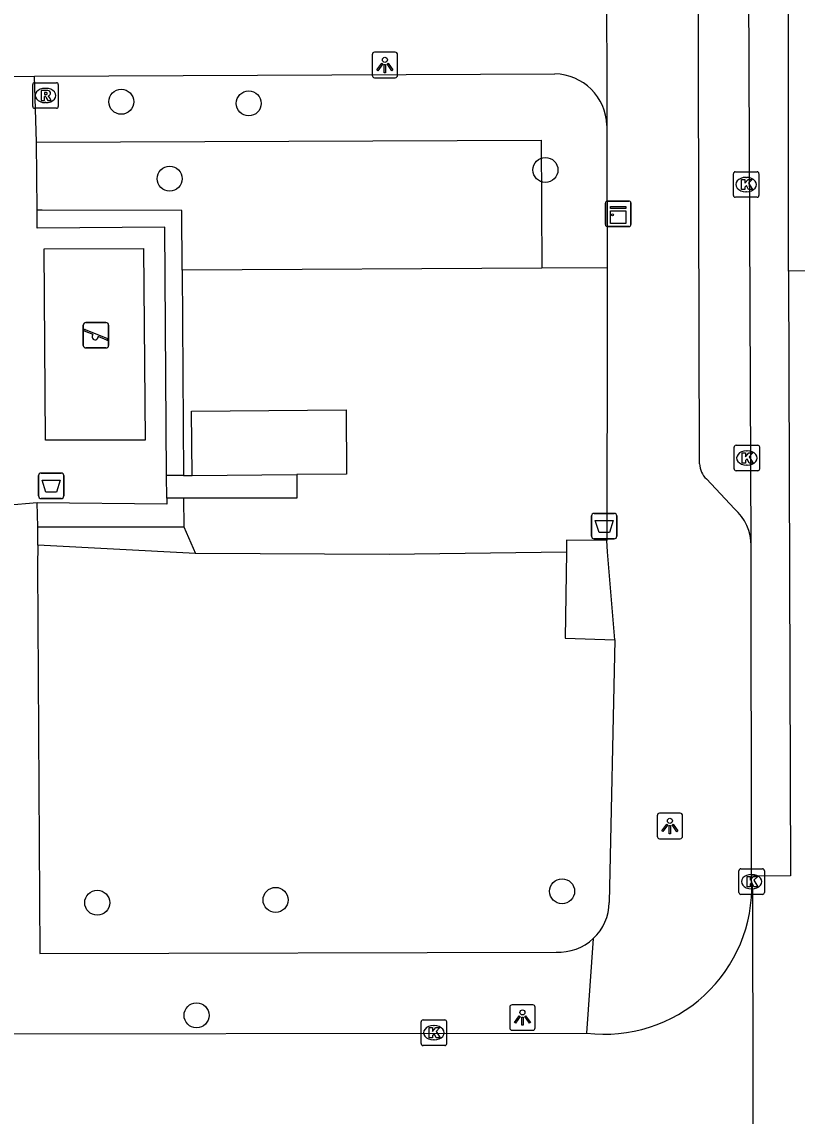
# Model space of a CAD drawing. Extents: x 160732 to 162105, y 387428 to 388479.
# Drawn here: x 161272.05 to 161302.41, y 388054.81 to 388097.68 of the extents above; entities that cross this region are included whole.
import ezdxf

# ---------------------------------------------------------------- set-up
doc = ezdxf.new("R2010")
doc.units = 0
for name, color, linetype in [('IMGEO_Afvalbak', 7, 'Continuous'), ('IMGEO_Boom', 7, 'Continuous'), ('IMGEO_Groenvoorziening', 7, 'Continuous'), ('IMGEO_Haag', 7, 'Continuous'), ('IMGEO_Kast', 7, 'Continuous'), ('IMGEO_Kolk', 7, 'Continuous'), ('IMGEO_Lichtpunt', 7, 'Continuous'), ('IMGEO_Pand', 7, 'Continuous'), ('IMGEO_Rijbaan_lokaal_gesloten', 7, 'Continuous'), ('IMGEO_Rijbaan_lokaal_open', 7, 'Continuous'), ('IMGEO_Rioolput', 7, 'Continuous'), ('IMGEO_Speelvoorziening', 7, 'Continuous'), ('IMGEO_Voetpad_gesloten', 7, 'Continuous'), ('IMGEO_Voetpad_open', 7, 'Continuous')]:
    doc.layers.add(name, color=color, linetype=linetype)

msp = doc.modelspace()

# ---------------------------------------------------------------- linework, layer by layer
at = {"layer": 'IMGEO_Afvalbak'}
for p, q in [((161272.799, 388080.006), (161273.589, 388080.006)), ((161273.589, 388080.006), (161272.799, 388080.006)), ((161272.699, 388079.106), (161272.699, 388079.906)), ((161272.699, 388079.906), (161272.699, 388079.106)), ((161273.689, 388079.906), (161273.689, 388079.106)), ((161273.689, 388079.106), (161273.689, 388079.906)), ((161273.589, 388079.006), (161272.799, 388079.006)), ((161272.799, 388079.006), (161273.589, 388079.006)), ((161294.36, 388077.526), (161294.36, 388078.326)), ((161294.36, 388078.326), (161294.36, 388077.526)), ((161294.46, 388078.426), (161295.25, 388078.426)), ((161295.25, 388078.426), (161294.46, 388078.426)), ((161295.35, 388078.326), (161295.35, 388077.526)), ((161295.35, 388077.526), (161295.35, 388078.326)), ((161295.25, 388077.426), (161294.46, 388077.426)), ((161294.46, 388077.426), (161295.25, 388077.426))]:
    msp.add_line(p, q, dxfattribs=at)
for points in [[(161272.842, 388079.72), (161273.546, 388079.72), (161273.397, 388079.25), (161272.991, 388079.25), (161272.842, 388079.72)], [(161294.503, 388078.14), (161295.207, 388078.14), (161295.058, 388077.67), (161294.652, 388077.67), (161294.503, 388078.14)]]:
    msp.add_lwpolyline(points, dxfattribs=at)
for centre, start, end in [((161272.799, 388079.906), 90, 180), ((161272.799, 388079.906), 90, 180), ((161273.589, 388079.906), 0, 90), ((161273.589, 388079.906), 360, 90), ((161272.799, 388079.106), 180, 270), ((161272.799, 388079.106), 180, 270), ((161273.589, 388079.106), 270, 0), ((161273.589, 388079.106), 270, 0), ((161294.46, 388078.326), 90, 180), ((161294.46, 388078.326), 90, 180), ((161295.25, 388078.326), 0, 90), ((161295.25, 388078.326), 360, 90), ((161294.46, 388077.526), 180, 270), ((161294.46, 388077.526), 180, 270), ((161295.25, 388077.526), 270, 0), ((161295.25, 388077.526), 270, 0)]:
    msp.add_arc(centre, 0.1, start, end, dxfattribs=at)
at = {"layer": 'IMGEO_Boom'}
for centre in [(161275.941, 388094.553), (161280.933, 388094.49), (161277.836, 388091.54), (161292.555, 388091.883), (161293.208, 388063.618), (161274.997, 388063.167), (161281.982, 388063.28), (161278.887, 388058.756)]:
    msp.add_circle(centre, 0.489, dxfattribs=at)
at = {"layer": 'IMGEO_Groenvoorziening'}
for points in [[(161272.62, 388092.97), (161292.383, 388093.046), (161292.417, 388088.035)], [(161292.417, 388088.035), (161278.327, 388087.949)], [(161294.966, 388088.048), (161292.417, 388088.035)], [(161278.39, 388077.899), (161278.847, 388076.858)], [(161278.847, 388076.858), (161272.668, 388077.177)], [(161293.375, 388076.9), (161286.438, 388076.81), (161278.847, 388076.858)]]:
    msp.add_lwpolyline(points, dxfattribs=at)
at = {"layer": 'IMGEO_Haag'}
for points in [[(161278.327, 388087.949), (161278.312, 388090.297), (161272.846, 388090.308), (161272.651, 388090.308)], [(161278.327, 388087.949), (161278.377, 388079.91)], [(161278.383, 388079.022), (161278.39, 388077.899)], [(161272.673, 388077.898), (161278.39, 388077.899)]]:
    msp.add_lwpolyline(points, dxfattribs=at)
at = {"layer": 'IMGEO_Kast'}
for p, q in [((161294.978, 388090.663), (161295.819, 388090.663)), ((161295.819, 388090.663), (161294.978, 388090.663)), ((161294.903, 388089.738), (161294.903, 388090.579)), ((161294.903, 388090.579), (161294.903, 388089.738)), ((161295.903, 388090.588), (161295.903, 388089.747)), ((161295.903, 388089.747), (161295.903, 388090.588)), ((161295.828, 388089.663), (161294.987, 388089.663)), ((161294.987, 388089.663), (161295.828, 388089.663))]:
    msp.add_line(p, q, dxfattribs=at)
for points in [[(161295.098, 388090.453), (161295.698, 388090.453), (161295.698, 388090.368), (161295.098, 388090.368), (161295.098, 388090.453)], [(161295.098, 388090.278), (161295.698, 388090.278), (161295.698, 388089.789), (161295.098, 388089.789), (161295.098, 388090.278)]]:
    msp.add_lwpolyline(points, dxfattribs=at)
msp.add_circle((161295.182, 388090.127), 0.0377, dxfattribs=at)
for centre, start, end in [((161294.981, 388090.585), 92.4484, 184.2845), ((161294.981, 388090.585), 92.4484, 184.2845), ((161295.825, 388090.585), 2.4484, 94.2845), ((161295.825, 388090.585), 2.4484, 94.2845), ((161294.981, 388089.741), 182.4484, 274.2845), ((161294.981, 388089.741), 182.4484, 274.2845), ((161295.825, 388089.741), 272.4484, 4.2845), ((161295.825, 388089.741), 272.4484, 4.2845)]:
    msp.add_arc(centre, 0.0779, start, end, dxfattribs=at)
at = {"layer": 'IMGEO_Kolk'}
for p, q in [((161299.917, 388090.884), (161299.917, 388091.736)), ((161299.992, 388091.81), (161300.844, 388091.81)), ((161300.405, 388091.59), (161300.43, 388091.59)), ((161300.918, 388091.736), (161300.918, 388090.884)), ((161300.844, 388090.81), (161299.992, 388090.81)), ((161300.428, 388091.03), (161300.403, 388091.03)), ((161299.944, 388080.17), (161299.944, 388081.022)), ((161300.019, 388081.096), (161300.871, 388081.096)), ((161300.432, 388080.876), (161300.457, 388080.876)), ((161300.945, 388081.022), (161300.945, 388080.17)), ((161300.871, 388080.096), (161300.019, 388080.096)), ((161300.455, 388080.316), (161300.43, 388080.316)), ((161300.13, 388063.571), (161300.13, 388064.423)), ((161300.205, 388064.497), (161301.057, 388064.497)), ((161300.618, 388064.277), (161300.643, 388064.277)), ((161301.131, 388064.423), (161301.131, 388063.571)), ((161300.641, 388063.717), (161300.616, 388063.717)), ((161301.057, 388063.497), (161300.205, 388063.497)), ((161287.759, 388058.574), (161288.611, 388058.574)), ((161287.684, 388057.648), (161287.684, 388058.5)), ((161288.172, 388058.354), (161288.197, 388058.354)), ((161288.685, 388058.5), (161288.685, 388057.648)), ((161288.195, 388057.794), (161288.17, 388057.794)), ((161288.611, 388057.574), (161287.759, 388057.574))]:
    msp.add_line(p, q, dxfattribs=at)
for points in [[(161299.917, 388090.884), (161299.917, 388091.736)], [(161299.992, 388091.81), (161300.844, 388091.81)], [(161300.918, 388091.736), (161300.918, 388090.884)], [(161300.238, 388091.51), (161300.361, 388091.51), (161300.361, 388091.359), (161300.491, 388091.51), (161300.655, 388091.51), (161300.509, 388091.359), (161300.662, 388091.11), (161300.51, 388091.11), (161300.425, 388091.274), (161300.361, 388091.207), (161300.361, 388091.11), (161300.238, 388091.11), (161300.238, 388091.51)], [(161300.844, 388090.81), (161299.992, 388090.81)], [(161299.944, 388080.17), (161299.944, 388081.022)], [(161300.019, 388081.096), (161300.871, 388081.096)], [(161300.945, 388081.022), (161300.945, 388080.17)], [(161300.265, 388080.796), (161300.388, 388080.796), (161300.388, 388080.645), (161300.518, 388080.796), (161300.682, 388080.796), (161300.536, 388080.645), (161300.689, 388080.396), (161300.537, 388080.396), (161300.452, 388080.56), (161300.388, 388080.493), (161300.388, 388080.396), (161300.265, 388080.396), (161300.265, 388080.796)], [(161300.871, 388080.096), (161300.019, 388080.096)], [(161300.13, 388063.571), (161300.13, 388064.423)], [(161300.205, 388064.497), (161301.057, 388064.497)], [(161300.451, 388064.197), (161300.574, 388064.197), (161300.574, 388064.046), (161300.704, 388064.197), (161300.868, 388064.197), (161300.722, 388064.046), (161300.875, 388063.797), (161300.723, 388063.797), (161300.638, 388063.961), (161300.574, 388063.894), (161300.574, 388063.797), (161300.451, 388063.797), (161300.451, 388064.197)], [(161301.131, 388064.423), (161301.131, 388063.571)], [(161301.057, 388063.497), (161300.205, 388063.497)], [(161287.759, 388058.574), (161288.611, 388058.574)], [(161287.684, 388057.648), (161287.684, 388058.5)], [(161288.005, 388058.274), (161288.128, 388058.274), (161288.128, 388058.123), (161288.258, 388058.274), (161288.422, 388058.274), (161288.276, 388058.123), (161288.429, 388057.874), (161288.277, 388057.874), (161288.192, 388058.038), (161288.128, 388057.971), (161288.128, 388057.874), (161288.005, 388057.874), (161288.005, 388058.274)], [(161288.685, 388058.5), (161288.685, 388057.648)], [(161288.611, 388057.574), (161287.759, 388057.574)]]:
    msp.add_lwpolyline(points, dxfattribs=at)
for centre, start, end in [((161299.994, 388091.734), 91.552, 178.448), ((161299.994, 388091.734), 91.552, 178.448), ((161300.842, 388091.734), 1.552, 88.448), ((161300.842, 388091.734), 1.552, 88.448), ((161299.994, 388090.886), 181.552, 268.448), ((161299.994, 388090.886), 181.552, 268.448), ((161300.842, 388090.886), 271.552, 358.448), ((161300.842, 388090.886), 271.552, 358.448), ((161300.021, 388081.02), 91.552, 178.448), ((161300.021, 388081.02), 91.552, 178.448), ((161300.869, 388081.02), 1.552, 88.448), ((161300.869, 388081.02), 1.552, 88.448), ((161300.021, 388080.172), 181.552, 268.448), ((161300.021, 388080.172), 181.552, 268.448), ((161300.869, 388080.172), 271.552, 358.448), ((161300.869, 388080.172), 271.552, 358.448), ((161300.207, 388064.421), 91.552, 178.448), ((161300.207, 388064.421), 91.552, 178.448), ((161301.055, 388064.421), 1.552, 88.448), ((161301.055, 388064.421), 1.552, 88.448), ((161300.207, 388063.573), 181.552, 268.448), ((161300.207, 388063.573), 181.552, 268.448), ((161301.055, 388063.573), 271.552, 358.448), ((161301.055, 388063.573), 271.552, 358.448), ((161287.761, 388058.498), 91.552, 178.448), ((161287.761, 388058.498), 91.552, 178.448), ((161288.609, 388058.498), 1.552, 88.448), ((161288.609, 388058.498), 1.552, 88.448), ((161287.761, 388057.65), 181.552, 268.448), ((161287.761, 388057.65), 181.552, 268.448), ((161288.609, 388057.65), 271.552, 358.448), ((161288.609, 388057.65), 271.552, 358.448)]:
    msp.add_arc(centre, 0.0765, start, end, dxfattribs=at)
for centre, major_axis, ratio, start_param, end_param in [((161300.404, 388091.31), (-0.387, 0.002), 0.722429, 4.712389, 7.853982), ((161300.429, 388091.31), (-0.39, 0.002), 0.717154, 1.570796, 4.712389), ((161300.431, 388080.596), (-0.387, 0.002), 0.722429, 4.712389, 7.853982), ((161300.456, 388080.596), (-0.39, 0.002), 0.717154, 1.570796, 4.712389), ((161300.617, 388063.997), (-0.387, 0.002), 0.722429, 4.712389, 7.853982), ((161300.642, 388063.997), (-0.39, 0.002), 0.717154, 1.570796, 4.712389), ((161288.171, 388058.074), (-0.387, 0.002), 0.722429, 4.712389, 7.853982), ((161288.196, 388058.074), (-0.39, 0.002), 0.717154, 1.570796, 4.712389)]:
    msp.add_ellipse(centre, major_axis=major_axis, ratio=ratio, start_param=start_param, end_param=end_param, dxfattribs=at)
at = {"layer": 'IMGEO_Lichtpunt'}
for p, q in [((161285.767, 388096.398), (161285.767, 388095.591)), ((161285.767, 388096.398), (161285.767, 388095.591)), ((161286.669, 388096.493), (161285.861, 388096.493)), ((161286.669, 388096.493), (161285.861, 388096.493)), ((161286.763, 388095.591), (161286.763, 388096.398)), ((161286.763, 388095.591), (161286.763, 388096.398)), ((161285.861, 388095.497), (161286.669, 388095.497)), ((161285.861, 388095.497), (161286.669, 388095.497)), ((161297.832, 388066.674), (161297.024, 388066.674)), ((161297.832, 388066.674), (161297.024, 388066.674)), ((161296.93, 388066.579), (161296.93, 388065.772)), ((161296.93, 388066.579), (161296.93, 388065.772)), ((161297.926, 388065.772), (161297.926, 388066.579)), ((161297.926, 388065.772), (161297.926, 388066.579)), ((161297.024, 388065.678), (161297.832, 388065.678)), ((161297.024, 388065.678), (161297.832, 388065.678)), ((161291.155, 388059.073), (161291.155, 388058.266)), ((161291.155, 388059.073), (161291.155, 388058.266)), ((161292.057, 388059.168), (161291.249, 388059.168)), ((161292.057, 388059.168), (161291.249, 388059.168)), ((161292.151, 388058.266), (161292.151, 388059.073)), ((161292.151, 388058.266), (161292.151, 388059.073)), ((161291.249, 388058.172), (161292.057, 388058.172)), ((161291.249, 388058.172), (161292.057, 388058.172))]:
    msp.add_line(p, q, dxfattribs=at)
for points in [[(161286.141, 388096.062), (161286.18, 388096.034), (161285.992, 388095.772), (161285.954, 388095.799), (161286.141, 388096.062)], [(161286.243, 388096.014), (161286.29, 388096.014), (161286.29, 388095.692), (161286.243, 388095.692), (161286.243, 388096.014)], [(161286.353, 388096.034), (161286.391, 388096.061), (161286.578, 388095.799), (161286.539, 388095.771), (161286.353, 388096.034)], [(161297.304, 388066.243), (161297.343, 388066.215), (161297.155, 388065.953), (161297.117, 388065.98), (161297.304, 388066.243)], [(161297.516, 388066.215), (161297.554, 388066.242), (161297.741, 388065.98), (161297.702, 388065.952), (161297.516, 388066.215)], [(161297.406, 388066.195), (161297.453, 388066.195), (161297.453, 388065.873), (161297.406, 388065.873), (161297.406, 388066.195)], [(161291.529, 388058.737), (161291.568, 388058.709), (161291.38, 388058.447), (161291.342, 388058.474), (161291.529, 388058.737)], [(161291.631, 388058.689), (161291.678, 388058.689), (161291.678, 388058.367), (161291.631, 388058.367), (161291.631, 388058.689)], [(161291.741, 388058.709), (161291.779, 388058.736), (161291.966, 388058.474), (161291.927, 388058.446), (161291.741, 388058.709)]]:
    msp.add_lwpolyline(points, dxfattribs=at)
for centre in [(161286.266, 388096.196), (161297.429, 388066.377), (161291.654, 388058.871)]:
    msp.add_circle(centre, 0.0994, dxfattribs=at)
for centre, start, end in [((161285.861, 388096.398), 90, 180), ((161285.861, 388096.398), 90, 180), ((161286.669, 388096.398), 0, 90), ((161286.669, 388096.398), 0, 90), ((161285.861, 388095.591), 180, 270), ((161285.861, 388095.591), 180, 270), ((161286.669, 388095.591), 270, 0), ((161286.669, 388095.591), 270, 360), ((161297.024, 388066.579), 90, 180), ((161297.024, 388066.579), 90, 180), ((161297.832, 388066.579), 0, 90), ((161297.832, 388066.579), 0, 90), ((161297.024, 388065.772), 180, 270), ((161297.024, 388065.772), 180, 270), ((161297.832, 388065.772), 270, 0), ((161297.832, 388065.772), 270, 360), ((161291.249, 388059.073), 90, 180), ((161291.249, 388059.073), 90, 180), ((161292.057, 388059.073), 0, 90), ((161292.057, 388059.073), 0, 90), ((161291.249, 388058.266), 180, 270), ((161291.249, 388058.266), 180, 270), ((161292.057, 388058.266), 270, 0), ((161292.057, 388058.266), 270, 360)]:
    msp.add_arc(centre, 0.0946, start, end, dxfattribs=at)
at = {"layer": 'IMGEO_Pand'}
for points in [[(161278.713, 388079.912), (161278.692, 388082.427), (161284.743, 388082.478), (161284.764, 388079.963), (161282.81, 388079.947)], [(161278.713, 388079.912), (161282.81, 388079.947)]]:
    msp.add_lwpolyline(points, dxfattribs=at)
at = {"layer": 'IMGEO_Rijbaan_lokaal_gesloten'}
for points in [[(161302.072, 388087.918), (161302.072, 388139.624)], [(161300.616, 388077.151), (161300.427, 388120.911), (161300.432, 388139.424)], [(161302.072, 388087.918), (161302.155, 388064.216), (161300.631, 388064.21)], [(161305.805, 388087.926), (161302.072, 388087.918)], [(161300.631, 388064.21), (161300.616, 388077.151)]]:
    msp.add_lwpolyline(points, dxfattribs=at)
at = {"layer": 'IMGEO_Rijbaan_lokaal_open'}
for points in [[(161300.631, 388063.997), (161300.631, 388064.21)], [(161300.631, 388063.997), (161300.669, 388063.691), (161300.696, 388047.536), (161300.655, 388047.16)], [(161265.907, 388058.035), (161294.168, 388058.061)]]:
    msp.add_lwpolyline(points, dxfattribs=at)
msp.add_arc((161294.878, 388063.775), 5.758, 262.9212, 2.2112, dxfattribs=at)
at = {"layer": 'IMGEO_Rioolput'}
for p, q in [((161272.47, 388094.374), (161272.47, 388095.226)), ((161272.545, 388095.3), (161273.397, 388095.3)), ((161272.958, 388095.08), (161272.983, 388095.08)), ((161273.471, 388095.226), (161273.471, 388094.374)), ((161272.981, 388094.52), (161272.956, 388094.52)), ((161273.397, 388094.3), (161272.545, 388094.3))]:
    msp.add_line(p, q, dxfattribs=at)
for points in [[(161272.47, 388094.374), (161272.47, 388095.226)], [(161272.545, 388095.3), (161273.397, 388095.3)], [(161273.059, 388094.998), (161272.807, 388095), (161272.807, 388094.6)], [(161273.471, 388095.226), (161273.471, 388094.374)], [(161272.807, 388094.6), (161272.931, 388094.6), (161272.931, 388094.762), (161272.942, 388094.762)], [(161272.985, 388094.919), (161272.931, 388094.919), (161272.931, 388094.838)], [(161272.931, 388094.838), (161272.983, 388094.838)], [(161272.989, 388094.733), (161273.06, 388094.6), (161273.2, 388094.6), (161273.135, 388094.726)], [(161273.397, 388094.3), (161272.545, 388094.3)]]:
    msp.add_lwpolyline(points, dxfattribs=at)
for centre, radius, start, end in [((161272.547, 388095.224), 0.0765, 91.552, 178.448), ((161272.547, 388095.224), 0.0765, 91.552, 178.448), ((161273.058, 388094.888), 0.109, 350.3612, 89.416), ((161273.395, 388095.224), 0.0765, 1.552, 88.448), ((161273.395, 388095.224), 0.0765, 1.552, 88.448), ((161272.941, 388094.709), 0.0533, 26.0293, 88.6989), ((161272.967, 388095.027), 0.19, 274.7715, 282.9687), ((161272.991, 388094.823), 0.0964, 77.0061, 93.1865), ((161273.005, 388094.88), 0.0378, 276.6634, 79.6772), ((161273.056, 388094.888), 0.112, 277.5842, 350.9817), ((161273.04, 388094.673), 0.108, 29.5134, 73.7905), ((161272.547, 388094.376), 0.0765, 181.552, 268.448), ((161272.547, 388094.376), 0.0765, 181.552, 268.448), ((161273.395, 388094.376), 0.0765, 271.552, 358.448), ((161273.395, 388094.376), 0.0765, 271.552, 358.448)]:
    msp.add_arc(centre, radius, start, end, dxfattribs=at)
for centre, major_axis, ratio, start_param, end_param in [((161272.957, 388094.8), (-0.387, 0.002), 0.722429, 4.712389, 7.853982), ((161272.982, 388094.8), (-0.39, 0.002), 0.717154, 1.570796, 4.712389)]:
    msp.add_ellipse(centre, major_axis=major_axis, ratio=ratio, start_param=start_param, end_param=end_param, dxfattribs=at)
at = {"layer": 'IMGEO_Speelvoorziening'}
for p, q in [((161274.451, 388085.005), (161274.451, 388085.805)), ((161274.451, 388085.805), (161274.451, 388085.005)), ((161274.834, 388085.433), (161274.495, 388085.57)), ((161274.52, 388085.63), (161275.396, 388085.277)), ((161274.551, 388085.905), (161275.341, 388085.905)), ((161275.341, 388085.905), (161274.551, 388085.905)), ((161275.441, 388085.805), (161275.441, 388085.005)), ((161275.441, 388085.005), (161275.441, 388085.805)), ((161275.372, 388085.217), (161275.032, 388085.354)), ((161275.341, 388084.905), (161274.551, 388084.905)), ((161274.551, 388084.905), (161275.341, 388084.905))]:
    msp.add_line(p, q, dxfattribs=at)
for centre, radius, start, end in [((161274.551, 388085.805), 0.1, 90, 180), ((161274.551, 388085.805), 0.1, 90, 180), ((161274.508, 388085.6), 0.0327, 68.078, 248.078), ((161275.341, 388085.805), 0.1, 0, 90), ((161275.341, 388085.805), 0.1, 360, 90), ((161274.913, 388085.343), 0.12, 130.9928, 5.1632), ((161275.384, 388085.247), 0.0327, 248.078, 68.078), ((161274.551, 388085.005), 0.1, 180, 270), ((161274.551, 388085.005), 0.1, 180, 270), ((161275.341, 388085.005), 0.1, 270, 0), ((161275.341, 388085.005), 0.1, 270, 0)]:
    msp.add_arc(centre, radius, start, end, dxfattribs=at)
at = {"layer": 'IMGEO_Voetpad_gesloten'}
for points in [[(161294.965, 388077.363), (161293.382, 388077.374), (161293.375, 388076.9)], [(161295.269, 388073.468), (161294.979, 388076.921), (161294.965, 388077.363)], [(161293.375, 388076.9), (161293.329, 388073.531), (161295.269, 388073.468)]]:
    msp.add_lwpolyline(points, dxfattribs=at)
at = {"layer": 'IMGEO_Voetpad_open'}
for points in [[(161298.593, 388080.37), (161298.448, 388136.488)], [(161294.942, 388100.12), (161294.956, 388093.624)], [(161271.324, 388095.549), (161272.547, 388095.555)], [(161272.547, 388095.555), (161292.922, 388095.644)], [(161272.62, 388092.97), (161272.547, 388095.555)], [(161294.956, 388093.624), (161294.957, 388093.302), (161294.966, 388088.048)], [(161272.651, 388090.308), (161272.62, 388092.97)], [(161277.715, 388079.906), (161277.65, 388089.645), (161272.643, 388089.607), (161272.651, 388090.308)], [(161272.918, 388088.797), (161276.812, 388088.806), (161276.882, 388081.298), (161272.976, 388081.293), (161272.918, 388088.797)], [(161294.966, 388088.048), (161294.97, 388085.76), (161294.965, 388077.363)], [(161282.81, 388079.947), (161282.816, 388079.023), (161278.383, 388079.022)], [(161278.377, 388079.91), (161277.715, 388079.906)], [(161277.72, 388079.022), (161277.715, 388079.906)], [(161278.377, 388079.91), (161278.713, 388079.912)], [(161299.956, 388078.608), (161298.863, 388079.775)], [(161272.651, 388078.833), (161271.436, 388078.731)], [(161277.72, 388079.022), (161277.722, 388078.789), (161272.651, 388078.833)], [(161272.673, 388077.898), (161272.651, 388078.833)], [(161278.383, 388079.022), (161277.72, 388079.022)], [(161272.668, 388077.177), (161272.673, 388077.898)], [(161272.668, 388077.177), (161272.662, 388076.357), (161272.746, 388061.184), (161292.97, 388061.231)], [(161295.269, 388073.468), (161295.056, 388063.183)], [(161294.429, 388061.763), (161294.168, 388058.061)]]:
    msp.add_lwpolyline(points, dxfattribs=at)
for centre, radius, start, end in [((161292.891, 388093.579), 2.065, 1.2447, 89.151), ((161299.424, 388080.388), 0.831, 181.2579, 227.5574), ((161298.639, 388077.133), 1.977, 0.5121, 48.2276), ((161293.071, 388063.211), 1.985, 313.1574, 359.195), ((161293.076, 388063.208), 1.979, 266.9376, 313.1295)]:
    msp.add_arc(centre, radius, start, end, dxfattribs=at)

doc.saveas('drawing.dxf')
